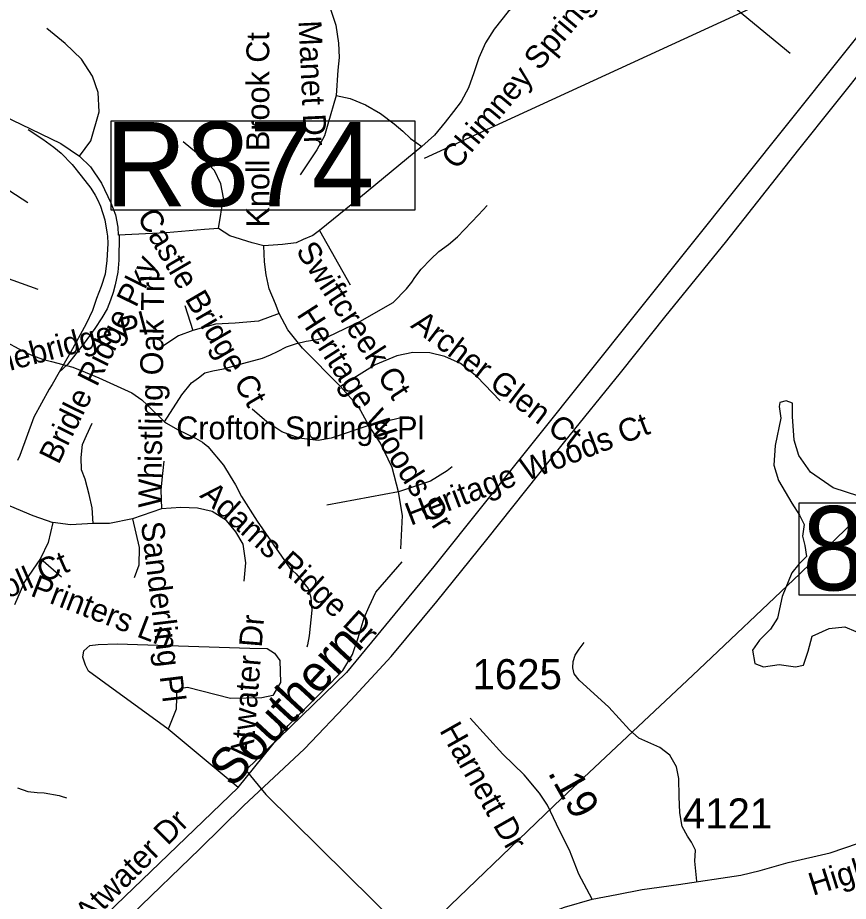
# Model space of a CAD drawing. Extents: x 1662474 to 1856135, y 779280 to 917889.
# Drawn here: x 1733909 to 1737361, y 826597 to 830270 of the extents above; entities that cross this region are included whole.
import ezdxf

# ---------------------------------------------------------------- set-up
doc = ezdxf.new("R2010")
doc.units = 0
for name, color, linetype in [('Exist Boundary Political City Limit New', 7, 'Continuous'), ('Exist Hydrographic Misc Water Feature', 7, 'Continuous'), ('Exist Hydrographic Pond Under 1500 Sq Ft', 7, 'Continuous'), ('Exist Railroad Mainline', 7, 'Continuous'), ('Exist Railroad Mainline Label', 7, 'Continuous'), ('Exist Railroad Structure Bridge Number Label', 7, 'Continuous'), ('Exist Road Non-System Type 51', 7, 'Continuous'), ('Exist Road Non-System Type 51 Label', 7, 'Continuous'), ('Exist Road Secondary Mileage Tenths English Label', 7, 'Continuous'), ('Exist Road Secondary Structure Standard Bridge Number Label', 7, 'Continuous'), ('Exist Road Secondary Type 51 Attributed', 7, 'Continuous'), ('Exist Road Secondary Type 51 Label', 7, 'Continuous'), ('Exist Road Secondary Type 51 Number Label', 7, 'Continuous'), ('Exist Utilities Electrical Transmission Line', 7, 'Continuous'), ('Map Preparation Boundary City Limit Buffer Line', 7, 'Continuous')]:
    doc.layers.add(name, color=color, linetype=linetype)

msp = doc.modelspace()

# ---------------------------------------------------------------- linework, layer by layer
at = {"layer": 'Exist Boundary Political City Limit New'}
for points in [[(1738647.8, 831150.5), (1738448, 831165.4), (1738175.6, 831166.9), (1735638.4, 827987.9), (1735275.5, 827548.2)], [(1735275.5, 827548.2), (1734856.8, 827141.9), (1734939.9, 827040.4), (1735609.9, 826377.8), (1735381.8, 826142.8), (1735113.8, 825874), (1735468.1, 825553.8), (1735204.8, 825244.1), (1735017.2, 825018.8), (1735135.4, 824944.6), (1735171.6, 824928.9), (1735228.5, 824911.6), (1735280.8, 824902.8), (1735347.6, 824899.5), (1735488, 824895.8), (1735646.1, 824887.4), (1735770, 824872.4), (1735784, 823717.4)]]:
    msp.add_lwpolyline(points, dxfattribs=at)
at = {"layer": 'Exist Hydrographic Misc Water Feature'}
for points in [[(1734519.2, 828589.7), (1734590.9, 828702.2), (1734631.5, 828751.5), (1734659.6, 828773.1), (1734685.9, 828793), (1734719.9, 828802.2), (1734764.2, 828810.4), (1734848.7, 828833.2), (1734926.8, 828854.6), (1734959, 828867.9), (1734989.1, 828882), (1735025.4, 828901.9), (1735067.7, 828914.9), (1735107.7, 828924.8), (1735154, 828932), (1735200.1, 828944.2), (1735333, 829008.8), (1735369.3, 829028.6), (1735469.8, 829085.6), (1735524.5, 829142.8), (1735546.9, 829170.2), (1735559.2, 829190.5), (1735585.4, 829224.4), (1735625.8, 829265.4), (1735658.4, 829297.6), (1735698.6, 829327.2), (1735737, 829358.4), (1735824.1, 829450.1), (1735860.4, 829489.6)], [(1733409.6, 829133.3), (1733443.5, 829115.4), (1733481.4, 829096.6), (1733527.3, 829080.1), (1733575.1, 829060.2), (1733611.2, 829043.9), (1733696.9, 829002.8), (1733830.4, 828937.7), (1733943.8, 828876.3), (1733981.5, 828861.5), (1734015.8, 828849.4), (1734049.6, 828841.3), (1734137.4, 828816.5), (1734189.2, 828795.8), (1734245.4, 828773.3), (1734382.8, 828709.8), (1734424.4, 828681.9), (1734448.4, 828659.2), (1734519.2, 828589.7)], [(1734519.2, 828589.7), (1734527.8, 828584.6), (1734573.5, 828558.2), (1734647.1, 828521.4), (1734677.1, 828505.2), (1734698.8, 828486.7), (1734764, 828409.9), (1734791.7, 828364.2), (1734813.4, 828327.7), (1734839.1, 828279.5), (1734904.1, 828176.5), (1735040, 827981.7), (1735065.8, 827957.4), (1735115.7, 827896.4), (1735127.1, 827860.1), (1735130.6, 827806.6), (1735119.6, 827700.2), (1735113.2, 827662.6), (1735110.1, 827653.6)], [(1733907.3, 827068.5), (1733951.4, 827053.6), (1733989.3, 827049.5), (1734019.3, 827047.3), (1734081.4, 827036.1), (1734089.4, 827034.4), (1734111.3, 827026.5)]]:
    msp.add_lwpolyline(points, dxfattribs=at)
at = {"layer": 'Exist Hydrographic Pond Under 1500 Sq Ft'}
msp.add_lwpolyline([(1737405, 828280.3), (1737297.7, 828316.1), (1737203.4, 828381.1), (1737154.6, 828449.3), (1737135.1, 828514.3), (1737128.6, 828611.8), (1737128.6, 828667), (1737102.6, 828676.8), (1737076.6, 828670.3), (1737073.4, 828654), (1737079.9, 828605.3), (1737057.1, 828491.5), (1737050.6, 828410.3), (1737070.1, 828345.3), (1737125.4, 828251.1), (1737157.9, 828202.4), (1737177.4, 828163.4), (1737170.9, 828114.6), (1737180.6, 828075.6), (1737187.1, 828030.1), (1737154.6, 827997.6), (1737125.4, 827961.9), (1737086.4, 827864.4), (1737066.9, 827773.4), (1737037.6, 827728), (1736992.1, 827682.5), (1736962.8, 827640.2), (1736972.6, 827585), (1737008.4, 827572), (1737073.4, 827581.7), (1737141.6, 827572), (1737174.1, 827578.5), (1737193.7, 827637), (1737209.9, 827698.7), (1737281.4, 827731.2), (1737346.4, 827737.7), (1737392, 827718.2)], dxfattribs=at)
at = {"layer": 'Exist Railroad Mainline'}
msp.add_lwpolyline([(1733226.3, 825353.9), (1733309.5, 825453.1), (1733516, 825675), (1733769.1, 825942.4), (1734103, 826270.9), (1734382.2, 826540.2), (1734665.3, 826815.1), (1734847.4, 826993.3), (1735100.4, 827230.7), (1735292.6, 827432.7), (1735460.8, 827614.9), (1735651.3, 827843), (1735858.5, 828100.9), (1736183.1, 828507.7), (1736414.4, 828793.3), (1736603.1, 829031.4), (1736850.6, 829334.9), (1737155.1, 829721.7), (1737451.4, 830093)], dxfattribs=at)
at = {"layer": 'Exist Railroad Structure Bridge Number Label'}
msp.add_line((1737780.7, 830688.8), (1735598.6, 829684.3), dxfattribs=at)
msp.add_lwpolyline([(1735561.2, 829839.9), (1734295.7, 829839.9), (1734295.7, 829471.1), (1735561.2, 829471.1)], close=True, dxfattribs=at)
at = {"layer": 'Exist Road Non-System Type 51'}
for p, q in [((1736475.1, 830654.5), (1737118.9, 830121.9)), ((1735162.6, 829385.2), (1735291.1, 829159.2)), ((1734602.8, 829073.2), (1734636.9, 828970)), ((1735513.1, 828609.9), (1735368.1, 828575)), ((1735491.1, 828299.4), (1735193.5, 828242.8)), ((1734506.9, 828228), (1734385.4, 828186)), ((1734002.8, 828022), (1734090.6, 827945.1)), ((1734824.5, 827069.2), (1734533.6, 827312)), ((1734824.5, 827069.2), (1733928.4, 826208.1))]:
    msp.add_line(p, q, dxfattribs=at)
for points in [[(1736475.1, 830654.5), (1736425.2, 830589.4), (1736367, 830528.8), (1736275.6, 830459.5), (1736211.6, 830435.9), (1736153.9, 830418.8), (1736085.9, 830394.7), (1736014.2, 830350), (1735947.1, 830295.7), (1735888.8, 830222.8), (1735853.6, 830164.8), (1735825.8, 830103.4), (1735804.5, 830040.4), (1735781.6, 829978.7), (1735751.5, 829920.9), (1735719.5, 829879.4), (1735685.6, 829835.1), (1735641, 829782.1), (1735588.2, 829734.2)], [(1735130.2, 830458.2), (1735162.6, 830401.5), (1735199.2, 830333.8), (1735230.2, 830239.2), (1735242.4, 830163.4), (1735245.2, 830104.1), (1735239.1, 830051.6), (1735232.9, 829945.9)], [(1734166.2, 829694.9), (1734212.4, 829757.7), (1734247.6, 829878.4), (1734243.4, 829959.5), (1734219.5, 830027.2), (1734174.4, 830097.2), (1734105.6, 830162.1), (1734030.2, 830224.4)], [(1733610.9, 830002.8), (1733728.4, 829924.6), (1733825.4, 829873.4), (1733922.1, 829827.4), (1734004.6, 829787), (1734088, 829746.4), (1734166.2, 829694.9)], [(1735232.9, 829945.9), (1735197.4, 829826.7), (1735183.6, 829779.4), (1735151.8, 829720.1), (1735082.8, 829616.2)], [(1735232.9, 829945.9), (1735289.9, 829934.2), (1735353.9, 829907), (1735417.1, 829871.2), (1735473.4, 829828), (1735509.8, 829797.9), (1735541.2, 829767.9), (1735588.2, 829734.2)], [(1733952.5, 829805.6), (1734012.6, 829764.9), (1734058.3, 829731.6), (1734089.9, 829706.1), (1734135.4, 829659), (1734172.6, 829612.2), (1734212.5, 829561.7), (1734230.2, 829532.4), (1734240.8, 829513.6), (1734252.5, 829486.6), (1734270.9, 829429.1), (1734279.5, 829377.9), (1734281.4, 829361.7)], [(1734743.6, 829393.4), (1734763.9, 829521.7), (1734753.4, 829579.4), (1734726.1, 829635.1), (1734675.9, 829689.2), (1734596.4, 829754)], [(1735588.2, 829734.2), (1735301.9, 829498.1), (1735162.6, 829385.2)], [(1734166.2, 829694.9), (1734211.6, 829649.5), (1734257.6, 829582.4), (1734295.9, 829500.9), (1734314.5, 829450), (1734324.2, 829398.6), (1734326.1, 829365.2)], [(1733498.5, 829583.7), (1733492, 829498.1), (1733506.6, 829437.7), (1733544.8, 829361.9), (1733592, 829308.1), (1733663.6, 829259.2), (1733993, 829141.7)], [(1733498.5, 829583.7), (1733810.9, 829567.4), (1733875.6, 829549.8), (1733950.2, 829502.2)], [(1734743.6, 829393.4), (1734685.4, 829389.2), (1734526.1, 829375.5), (1734326.1, 829365.2)], [(1734931.6, 829321.2), (1734882.5, 829333.5), (1734790.9, 829363.4), (1734743.6, 829393.4)], [(1734329.9, 829366.1), (1734328.8, 829262.5), (1734324.4, 829211.4), (1734313.8, 829159.2), (1734305.1, 829126.9), (1734294.4, 829095.7), (1734280.3, 829060.2), (1734257.7, 829022.5), (1734229.7, 828977.3), (1734185.5, 828917), (1734115.5, 828828.8), (1734081.7, 828797)], [(1734281.4, 829361.7), (1734283.4, 829331.5), (1734279, 829260.9), (1734272.5, 829204.3), (1734256.3, 829152.5), (1734236.9, 829102.4), (1734219.1, 829052.3), (1734192.8, 828997.9), (1734128.4, 828878.2), (1734081.7, 828797)], [(1735162.6, 829385.2), (1735135.5, 829364.5), (1735095.1, 829347.2), (1735065.4, 829333.5), (1735009.9, 829326.7), (1734931.6, 829321.2)], [(1734995.1, 829040.4), (1734979.9, 829080.5), (1734954.4, 829142.9), (1734941.2, 829201), (1734934.1, 829255), (1734931.6, 829321.2)], [(1734995.1, 829040.4), (1734909.9, 829007.8), (1734812.4, 828999.4), (1734731.4, 828995.8), (1734636.9, 828970)], [(1735250.5, 828736.4), (1735092.5, 828895.8), (1735031.6, 828972.6), (1734995.1, 829040.4)], [(1734636.9, 828970), (1734577.2, 828946.9), (1734486.6, 828887.9)], [(1735914, 828676.6), (1735816.9, 828777.9), (1735749.4, 828831.9), (1735684.4, 828862.1), (1735622.1, 828876.4), (1735550.5, 828878.2), (1735484.4, 828864.5), (1735393.8, 828826.7), (1735250.5, 828736.4)], [(1734081.7, 828797), (1734051.7, 828744.9), (1734038.9, 828726), (1733975.8, 828609.9), (1733916.9, 828449.3), (1733908.3, 828429.3)], [(1735368.1, 828575), (1735326.1, 828650.9), (1735250.5, 828736.4)], [(1735368.1, 828575), (1735211.4, 828522), (1735157.9, 828512.2), (1735078, 828521.8), (1735005.9, 828548.2), (1734943.9, 828589.9), (1734882.8, 828642.7)], [(1734221.9, 828167.1), (1734217.6, 828231.9), (1734205.6, 828287.4), (1734189.4, 828351.9), (1734173.9, 828390.8), (1734172, 828442.2), (1734178.6, 828495.5), (1734194.9, 828533.2), (1734217.6, 828584.7)], [(1735491.1, 828299.4), (1735465.4, 828399.4), (1735416.9, 828501), (1735368.1, 828575)], [(1734516.6, 828426.7), (1734509.9, 828375.2), (1734504.2, 828307.5), (1734506.9, 828228)], [(1735714, 828402.9), (1735693, 828385.5), (1735625, 828343.5), (1735557.2, 828321.2), (1735491.1, 828299.4)], [(1735500.4, 828061.6), (1735507.4, 828200.8), (1735491.1, 828299.4)], [(1733876.3, 828240.3), (1733972, 828199.9), (1734054.9, 828170.9)], [(1734850.5, 827927.5), (1734857, 828003.4), (1734846.2, 828081.9), (1734815.4, 828131.9), (1734776.1, 828179.2), (1734716.6, 828217), (1734655.5, 828230.7), (1734586.6, 828233.2), (1734506.9, 828228)], [(1734385.4, 828186), (1734290.6, 828167.4), (1734221.9, 828167.1)], [(1734385.4, 828186), (1734413.8, 828066.9), (1734412.1, 827994.4), (1734393.2, 827940.9)], [(1734054.1, 828171.4), (1734035.5, 828088.7), (1734002.8, 828022)], [(1734221.9, 828167.1), (1734128.4, 828161.4), (1734054.1, 828171.4)], [(1734002.8, 828022), (1733937.6, 827925.2), (1733896.1, 827829.1)], [(1734824.5, 827069.2), (1735033.4, 827327.5), (1735181.4, 827475.2), (1735259.6, 827555.6), (1735300.6, 827622.2), (1735323.1, 827692.6), (1735348.9, 827774.5), (1735369.6, 827822.2), (1735397.8, 827881.6), (1735505.9, 828007.2)], [(1734568.1, 827444.4), (1734567.2, 827395.2), (1734533.6, 827312), (1734253.9, 827515.7), (1734203.5, 827552.7), (1734190.6, 827577.7), (1734179.1, 827612.2), (1734184.1, 827638.5), (1734208.2, 827660.1), (1734243.6, 827664.2), (1734321.9, 827666.9), (1734873.4, 827649.6), (1734946.2, 827648), (1734975.9, 827628), (1734997.8, 827597.6), (1735000.4, 827506), (1734969.4, 827451.9), (1734923.4, 827442.5), (1734793.5, 827439.9), (1734613.8, 827485.8), (1734588, 827481.6), (1734569.1, 827465.4), (1734568.1, 827444.4)], [(1736730.8, 826680), (1736723.4, 826764.2), (1736725.5, 826809.9), (1736709.2, 826842.2), (1736692.6, 826867.9), (1736669.9, 826907.4), (1736660.4, 826964), (1736658.1, 827032.2), (1736656.2, 827107.4), (1736646.8, 827155.9), (1736618.4, 827204.4), (1736578, 827235.9), (1736490.1, 827274.8), (1736451.5, 827309.7), (1736365.4, 827403.4), (1736242.6, 827516.5), (1736220.9, 827542.8), (1736215.6, 827566.6), (1736217.1, 827592.9), (1736225.2, 827619.9), (1736242.6, 827644.9), (1736263.4, 827672.1)]]:
    msp.add_lwpolyline(points, dxfattribs=at)
at = {"layer": 'Exist Road Secondary Structure Standard Bridge Number Label'}
msp.add_lwpolyline([(1737156.6, 828253.8), (1738085.5, 828253.8), (1738085.5, 827869.7), (1737156.6, 827869.7)], close=True, dxfattribs=at)
at = {"layer": 'Exist Road Secondary Type 51 Attributed'}
for points in [[(1736295.7, 826605), (1736241.2, 826709.7), (1736202.2, 826808.7), (1736160.9, 826891.3), (1736110.3, 826996.7), (1736078, 827046.3), (1736014.2, 827122.8), (1735924.6, 827208.7), (1735788.7, 827358.1)], [(1736295.7, 826605), (1736398.5, 826624.5), (1736503.5, 826646.3), (1736655.5, 826666.9), (1736913.7, 826705.9), (1736994, 826724.7), (1737111.1, 826757.6), (1737285.9, 826798.2), (1737517.3, 826876.9), (1737695.6, 826938.8), (1737848.4, 826993.4), (1737956.2, 827023.1), (1738057.4, 827041.5), (1738234.5, 827071.4)], [(1735947.4, 826481.2), (1736181.8, 826572.7), (1736295.7, 826605)]]:
    msp.add_lwpolyline(points, dxfattribs=at)
at = {"layer": 'Exist Utilities Electrical Transmission Line'}
msp.add_lwpolyline([(1733306.3, 824300.7), (1733716.8, 824700.5), (1734297.2, 825244.8), (1734891.9, 825804.6), (1735565.4, 826444), (1736170.1, 827026), (1736714.2, 827536.6), (1737159, 827958.1), (1737697.3, 828480.8), (1738178.6, 828946), (1738682.2, 829427), (1739214.1, 829931.6), (1739728.1, 830438.6), (1740322.8, 831008.6), (1740966.2, 831642.2), (1741357.2, 832054.4), (1741644.7, 832332.4), (1741782.9, 832657.2), (1741959.1, 833072.5), (1742137.8, 833515.2), (1742373.3, 834103.5), (1742641.3, 834741.8), (1742878.8, 835346.1)], dxfattribs=at)
at = {"layer": 'Map Preparation Boundary City Limit Buffer Line'}
for points in [[(1738647.8, 831150.5), (1738448, 831165.4), (1738175.6, 831166.9), (1735638.4, 827987.9), (1735275.5, 827548.2)], [(1735275.5, 827548.2), (1734856.8, 827141.9), (1734939.9, 827040.4), (1735609.9, 826377.8), (1735381.8, 826142.8), (1735113.8, 825874), (1735468.1, 825553.8), (1735204.8, 825244.1), (1735017.2, 825018.8), (1735135.4, 824944.6), (1735171.6, 824928.9), (1735228.5, 824911.6), (1735280.8, 824902.8), (1735347.6, 824899.5), (1735488, 824895.8), (1735646.1, 824887.4), (1735770, 824872.4), (1735784, 823717.4)]]:
    msp.add_lwpolyline(points, dxfattribs=at)

# ---------------------------------------------------------------- texts
at = {"layer": 'Exist Railroad Mainline Label'}
msp.add_text('Southern', height=150, rotation=47.1992, dxfattribs=at).set_placement((1734800.7, 827063.8))
at = {"layer": 'Exist Railroad Structure Bridge Number Label'}
msp.add_text('R874', height=350, dxfattribs=at).set_placement((1734272.4, 829486))
at = {"layer": 'Exist Road Non-System Type 51 Label'}
for s, rotation, p in [('Chimney Springs Dr', 50.2005, (1735733.7, 829633.7)), ('Manet Dr', 272.6217, (1735075.7, 830256.6)), ('Knoll Brook Ct', 90, (1734954.2, 829397.7)), ('Castle Bridge Ct', 300.2423, (1734402.1, 829442.7)), ('Swiftcreek Ct', 303.009, (1735062, 829300.9)), ('Bridle Ridge Pky', 63.7407, (1734078.4, 828408.9)), ('Whistling Oak Trl', 89.2047, (1734504.9, 828232)), ('Heritage Woods Dr', 302.644, (1735065.6, 829036.1)), ('Cranebridge Pl', 14.9395, (1733637.2, 828737.8)), ('Archer Glen Ct', 322.7421, (1735537.8, 828985)), ('Heritage Woods Ct', 21.0484, (1735541.6, 828157.2)), ('Adams Ridge Dr', 317.9195, (1734661.9, 828279.9)), ('Sanderling Pl', 276.9771, (1734420.7, 828170.1)), ('Cedar Knoll Ct', 23.7615, (1733374.3, 827637.6)), ('Printers Ln', 339.0067, (1733957.5, 827868)), ('Atwater Dr', 85.3734, (1734885.3, 827185.7)), ('Atwater Dr', 45.2029, (1734203.5, 826494.6))]:
    msp.add_text(s, height=95, rotation=rotation, dxfattribs=at).set_placement(p)
msp.add_text('Crofton Springs Pl', height=95, dxfattribs=at).set_placement((1734567.7, 828517.2))
at = {"layer": 'Exist Road Secondary Mileage Tenths English Label'}
msp.add_text('.19', height=125, rotation=299.3213, dxfattribs=at).set_placement((1736109.5, 827131.7))
at = {"layer": 'Exist Road Secondary Structure Standard Bridge Number Label'}
msp.add_text('873', height=350, dxfattribs=at).set_placement((1737169.1, 827889.5))
at = {"layer": 'Exist Road Secondary Type 51 Label'}
for s, rotation, p in [('Harnett Dr', 299.5332, (1735659.4, 827307.2)), ('High Point Rd', 17.3916, (1737213.4, 826619.1))]:
    msp.add_text(s, height=95, rotation=rotation, dxfattribs=at).set_placement(p)
at = {"layer": 'Exist Road Secondary Type 51 Number Label'}
for s, p in [('1625', (1735798.7, 827478.5)), ('4121', (1736672.9, 826899.5))]:
    msp.add_text(s, height=125, dxfattribs=at).set_placement(p)

doc.saveas('drawing.dxf')
